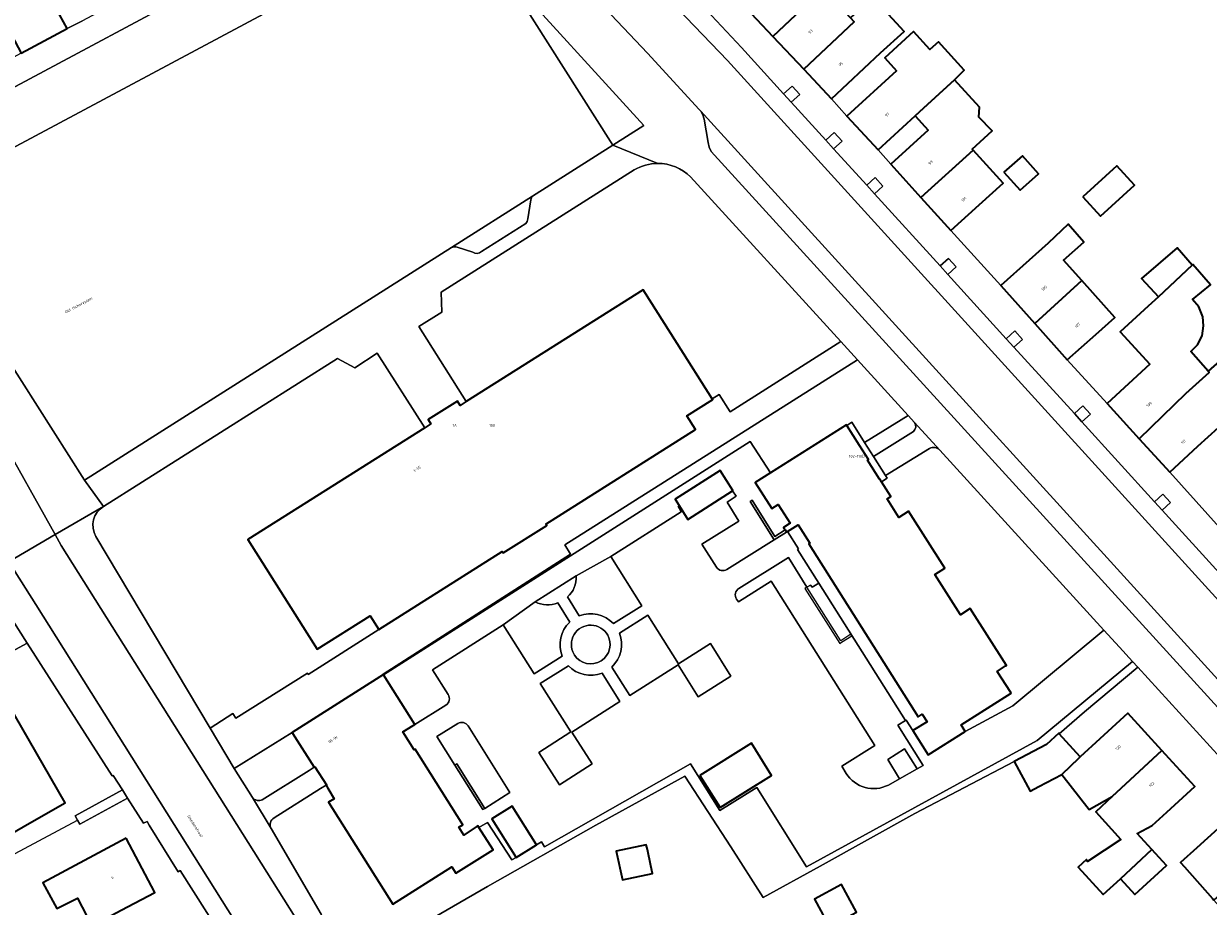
# Model space of a CAD drawing. Header units: metres. Extents: x 197700 to 204338, y 317132 to 325229.
# Tile 693 of 1056: x 202792 to 202947, y 319243 to 319359. Entities that reach past the tile are written whole.
import ezdxf
from ezdxf.enums import TextEntityAlignment as Align

# ---------------------------------------------------------------- set-up
doc = ezdxf.new("R2010")
doc.units = ezdxf.units.M
for name, color, linetype, lineweight in [('B-WE-GR-BEPLANTING_CULTUUR_BODEMBEDEKKER-GV', 90, 'Continuous', 18), ('B-WE-GR-BEPLANTING_CULTUUR_HEESTERS-GV', 90, 'Continuous', 18), ('B-WE-IE-TERREINAFSCHEIDING_KUNSTMATIG_HEKWERK-G', 20, 'IE-TERREINAFSCHEIDING-KUNSTMATIG', 18), ('B-WE-IE-TERREINAFSCHEIDING_KUNSTMATIG_MUUR-G', 90, 'IE-TERREINAFSCHEIDING-KUNSTMATIG-DICHT', 18), ('B-WE-IE-TERREINAFSCHEIDING_KUNSTMATIG_MUUR-GV', 90, 'Continuous', 18), ('B-WE-OG-BEBOUWING-GV', 7, 'Continuous', 35), ('B-WE-OG-BEBOUWING-T18', 10, 'Continuous', 18), ('B-WE-OG-TERREIN_ERF-GV', 7, 'Continuous', 18), ('B-WE-OG-TOPOGRAFIE-T18', 10, 'Continuous', 18), ('B-WE-VH-VERHARDING_ASFALT-GV', 252, 'Continuous', 18), ('B-WE-VH-VERHARDING_BETONSTRAATSTEEN-GV', 252, 'Continuous', 18), ('B-WE-VH-VERHARDING_OPEN-GV', 252, 'Continuous', 18), ('B-WE-VH-VERHARDING_TEGEL-GV', 252, 'Continuous', 18)]:
    doc.layers.add(name, color=color, linetype=linetype, lineweight=lineweight)
doc.styles.add('NLCS-ISO-M200-T18', font='NLCS-ISO.ttf', dxfattribs={"height": 0.36})
doc.linetypes.add('IE-TERREINAFSCHEIDING-KUNSTMATIG', pattern='A,4,[82,NLCS.SHX,S=0.75,R=90,X=0,Y=0],4,-2', length=10)
doc.linetypes.add('IE-TERREINAFSCHEIDING-KUNSTMATIG-DICHT', pattern='A,8,-1,[82,NLCS.SHX,S=0.75,R=90,X=0,Y=0],-1', length=10)

msp = doc.modelspace()

# ---------------------------------------------------------------- linework, layer by layer
at = {"layer": 'B-WE-GR-BEPLANTING_CULTUUR_BODEMBEDEKKER-GV'}
for points in [[(202891.867, 319349.813), (202892.872, 319348.707), (202893.987, 319349.712), (202892.982, 319350.826)], [(202897.4, 319343.726), (202898.403, 319342.624), (202899.53, 319343.6), (202898.505, 319344.736)], [(202903.772, 319336.718), (202904.89, 319337.725), (202903.885, 319338.839), (202902.763, 319337.828)], [(202912.366, 319327.265), (202913.375, 319326.155), (202914.469, 319327.141), (202913.464, 319328.255)], [(202921.025, 319317.741), (202922.034, 319316.631), (202923.156, 319317.642), (202922.151, 319318.756)], [(202929.952, 319307.922), (202930.94, 319306.836), (202932.065, 319307.85), (202931.06, 319308.964)], [(202940.431, 319296.396), (202941.44, 319295.286), (202942.547, 319296.283), (202941.542, 319297.397)]]:
    msp.add_lwpolyline(points, close=True, dxfattribs=at)
at = {"layer": 'B-WE-GR-BEPLANTING_CULTUUR_HEESTERS-GV'}
msp.add_lwpolyline([(202869.537, 319343.07), (202873.598, 319345.644), (202854.852, 319366.211)], close=True, dxfattribs=at)
at = {"layer": 'B-WE-IE-TERREINAFSCHEIDING_KUNSTMATIG_HEKWERK-G'}
msp.add_lwpolyline([(202890.146, 319300.164), (202887.526, 319304.264), (202839.504, 319273.726)], dxfattribs=at)
at = {"layer": 'B-WE-IE-TERREINAFSCHEIDING_KUNSTMATIG_MUUR-G'}
msp.add_lwpolyline([(202894.921, 319285.213), (202894.656, 319285.043), (202899.229, 319277.826), (202899.479, 319277.995), (202900.827, 319278.836), (202900.689, 319279.057), (202899.379, 319278.167)], close=True, dxfattribs=at)
for points in [[(202938.24, 319274.725), (202931.278, 319268.862), (202927.977, 319266.005)], [(202896.674, 319248.649), (202909.083, 319255.583), (202922.084, 319262.392)], [(202768.445, 319238.13), (202799.431, 319254.691)]]:
    msp.add_lwpolyline(points, dxfattribs=at)
at = {"layer": 'B-WE-IE-TERREINAFSCHEIDING_KUNSTMATIG_MUUR-GV'}
for points in [[(202890.649, 319291.401), (202892.259, 319292.407), (202892.073, 319292.693), (202890.739, 319291.841), (202887.746, 319296.598), (202887.486, 319296.426)], [(202852.75, 319256.214), (202849.087, 319262.065), (202848.82, 319261.893), (202852.494, 319256.076)]]:
    msp.add_lwpolyline(points, close=True, dxfattribs=at)
at = {"layer": 'B-WE-OG-BEBOUWING-GV'}
for points in [[(202892.567, 319367.748), (202886.211, 319361.873), (202890.475, 319357.334), (202897.252, 319363.713), (202901.221, 319367.254), (202901.089, 319367.397), (202901.836, 319368.086), (202899.326, 319370.808), (202899.234, 319370.908), (202897.74, 319372.528), (202892.912, 319368.066)], [(202787.704, 319363.765), (202787.522, 319363.668), (202792.08, 319355.128), (202798.071, 319358.342), (202795.707, 319362.748), (202793.143, 319367.858), (202792.138, 319367.354), (202790.228, 319366.231), (202790.617, 319365.349)], [(202900.659, 319359.74), (202898.86, 319361.691), (202902.908, 319365.425), (202901.221, 319367.254), (202897.252, 319363.713), (202890.475, 319357.334), (202894.522, 319353.026), (202901.131, 319359.238)], [(202894.522, 319353.026), (202898.163, 319349.151), (202904.562, 319355.162), (202907.654, 319357.985), (202905.126, 319360.725), (202907.325, 319362.753), (202905.9, 319364.298), (202904.5, 319363.007), (202904.363, 319363.156), (202900.659, 319359.74), (202901.131, 319359.238)], [(202909.111, 319346.909), (202910.184, 319347.913), (202912.251, 319349.815), (202914.248, 319351.658), (202915.533, 319352.915), (202912.167, 319356.618), (202911.038, 319355.592), (202908.886, 319357.96), (202905.12, 319354.536), (202906.648, 319352.824), (202900.174, 319346.893), (202904.244, 319342.45)], [(202905.901, 319340.616), (202909.858, 319336.244), (202916.716, 319342.429), (202916.582, 319342.577), (202919.197, 319344.954), (202917.422, 319346.769), (202917.532, 319348.046), (202914.248, 319351.658), (202912.251, 319349.815), (202910.184, 319347.913), (202909.111, 319346.909), (202910.794, 319345.045)], [(202917.484, 319335.27), (202920.633, 319338.12), (202916.716, 319342.429), (202909.858, 319336.244), (202913.777, 319331.915)], [(202920.733, 319339.526), (202922.837, 319337.17), (202925.24, 319339.316), (202923.136, 319341.672)], [(202931.044, 319336.336), (202933.367, 319333.777), (202937.825, 319337.823), (202935.502, 319340.382)], [(202930.915, 319325.349), (202928.526, 319328.013), (202931.184, 319330.396), (202929.134, 319332.755), (202926.524, 319330.247), (202924.051, 319328.038), (202920.322, 319324.707), (202924.766, 319319.734)], [(202945.353, 319327.379), (202943.394, 319329.647), (202938.726, 319325.614), (202940.958, 319323.242)], [(202940.958, 319323.242), (202939.62, 319322.015), (202935.94, 319318.643), (202939.838, 319314.389), (202934.221, 319309.241), (202938.444, 319304.633), (202944.552, 319310.569), (202947.588, 319313.329), (202947.466, 319313.467), (202945.176, 319316.056), (202946.068, 319316.953), (202946.674, 319318.104), (202946.846, 319319.42), (202946.763, 319320.594), (202946.245, 319321.909), (202945.4, 319322.877), (202947.75, 319324.787), (202945.443, 319327.457), (202945.353, 319327.379)], [(202930.915, 319325.349), (202924.766, 319319.734), (202929.022, 319314.97), (202932.75, 319318.301), (202935.239, 319320.525)], [(202844.914, 319306.082), (202821.747, 319291.441), (202830.832, 319277.072), (202837.765, 319281.451), (202838.886, 319279.676), (202855.034, 319289.876), (202855.157, 319289.682), (202860.864, 319293.286), (202860.757, 319293.455), (202880.359, 319305.837), (202879.221, 319307.638), (202882.603, 319309.774), (202882.532, 319309.886), (202877.952, 319317.098), (202873.49, 319324.125), (202850.337, 319309.498), (202849.53, 319308.988), (202849.173, 319309.555), (202845.341, 319307.144), (202845.698, 319306.577)], [(202948.827, 319306.115), (202951.454, 319303.133), (202951.712, 319303.364), (202953.723, 319301.182), (202957.64, 319305.01), (202955.613, 319307.077), (202954.873, 319306.396), (202950.334, 319311.531), (202951.658, 319312.702), (202950.641, 319313.74), (202952.755, 319315.609), (202951.498, 319317.032), (202947.466, 319313.467), (202947.588, 319313.329), (202944.552, 319310.569), (202938.444, 319304.633), (202942.444, 319300.267), (202946.131, 319303.645)], [(202904.481, 319299.387), (202904.417, 319299.355), (202902.864, 319301.833), (202902.98, 319301.899), (202901.822, 319303.735), (202900.146, 319306.391), (202900.101, 319306.462), (202890.146, 319300.164), (202888.141, 319298.895), (202890.33, 319295.52), (202891.174, 319296.041), (202892.734, 319293.587), (202891.856, 319293.03), (202891.854, 319293.029), (202892.073, 319292.693), (202892.259, 319292.407), (202892.412, 319292.502), (202893.787, 319293.36), (202895.334, 319290.963), (202895.197, 319290.877), (202909.519, 319268.234), (202910.036, 319268.568), (202910.683, 319267.547), (202908.799, 319266.422), (202910.793, 319263.234), (202915.671, 319266.316), (202915.142, 319267.192), (202921.671, 319271.322), (202921.62, 319271.401), (202919.84, 319274.179), (202920.952, 319274.895), (202921.044, 319274.955), (202916.317, 319282.417), (202915.026, 319281.596), (202911.673, 319286.869), (202912.972, 319287.695), (202908.252, 319295.167), (202908.171, 319295.116), (202906.95, 319294.345), (202905.423, 319296.763), (202905.921, 319297.074), (202905.617, 319297.562), (202904.715, 319299.011)], [(202885.202, 319297.82), (202885.246, 319297.848), (202883.575, 319300.471), (202877.693, 319296.71), (202878.214, 319295.885), (202879.358, 319294.074)], [(202781.046, 319277.062), (202780.613, 319276.813), (202767.096, 319269.041), (202769.092, 319265.456), (202751.392, 319255.275), (202751.992, 319254.244), (202754.741, 319249.522), (202756.814, 319245.961), (202779.077, 319258.768), (202781.023, 319255.293), (202765.809, 319246.448), (202769.174, 319240.478), (202793.474, 319254.45), (202797.808, 319256.942), (202787.455, 319274.944), (202787.44, 319274.971), (202783.539, 319272.727)], [(202830.437, 319261.628), (202830.534, 319261.69), (202832.047, 319259.3), (202832.054, 319259.289), (202831.987, 319259.262), (202832.209, 319258.889), (202833.034, 319257.503), (202832.305, 319257.054), (202840.725, 319243.688), (202848.456, 319248.572), (202848.98, 319247.739), (202853.858, 319250.787), (202852.003, 319253.726), (202851.856, 319253.959), (202851.767, 319253.9), (202850.013, 319252.736), (202849.373, 319253.751), (202849.908, 319254.089), (202843.648, 319263.987), (202843.509, 319263.902), (202842.031, 319266.241), (202843.4, 319267.102), (202843.594, 319267.224), (202839.504, 319273.726), (202839.49, 319273.749), (202827.54, 319266.185), (202827.592, 319266.103)], [(202941.42, 319263.815), (202936.968, 319268.697), (202933.274, 319265.328), (202930.719, 319262.998), (202930.531, 319262.827), (202928.294, 319260.652), (202931.899, 319256.083), (202934.906, 319257.782)], [(202925.315, 319259.08), (202928.294, 319260.652), (202930.531, 319262.827), (202930.719, 319262.998), (202927.977, 319266.005), (202927.905, 319266.084), (202926.292, 319264.613), (202922.084, 319262.392), (202924.156, 319258.468)], [(202880.921, 319260.541), (202883.58, 319256.336), (202890.311, 319260.53), (202887.661, 319264.754)], [(202942.036, 319255.72), (202945.73, 319259.089), (202941.42, 319263.815), (202934.906, 319257.782), (202932.736, 319255.772), (202936.049, 319252.138), (202931.668, 319249.279), (202931.542, 319249.528), (202930.456, 319248.537), (202933.735, 319244.941), (202936.007, 319247.012), (202940.09, 319250.846), (202938.175, 319252.946), (202940.121, 319253.973)], [(202859.515, 319251.48), (202856.33, 319256.526), (202853.692, 319254.853), (202856.881, 319249.815)], [(202948.214, 319244.208), (202954.079, 319249.554), (202949.682, 319254.415), (202945.966, 319251.053), (202943.856, 319249.145), (202944.378, 319248.568), (202948.015, 319244.432)], [(202805.829, 319252.311), (202794.915, 319246.498), (202796.715, 319243.119), (202799.443, 319244.463), (202801.319, 319240.849), (202805.162, 319242.884), (202809.581, 319245.224)], [(202874.047, 319250.841), (202873.911, 319251.471), (202869.974, 319250.623), (202870.786, 319246.854), (202874.723, 319247.702), (202874.509, 319248.694)], [(202940.09, 319250.846), (202936.007, 319247.012), (202937.866, 319244.973), (202942.005, 319248.746)], [(202897.901, 319240.7), (202901.445, 319242.622), (202899.46, 319246.283), (202895.916, 319244.362)]]:
    msp.add_lwpolyline(points, close=True, dxfattribs=at)
at = {"layer": 'B-WE-OG-TERREIN_ERF-GV'}
for points in [[(202795.707, 319362.748), (202798.071, 319358.342), (202800.08, 319359.351)], [(202905.126, 319360.725), (202907.654, 319357.985), (202904.562, 319355.162), (202898.163, 319349.151), (202900.174, 319346.893), (202906.648, 319352.824), (202905.12, 319354.536), (202908.886, 319357.96), (202911.038, 319355.592), (202912.167, 319356.618), (202915.533, 319352.915), (202914.248, 319351.658), (202917.532, 319348.046), (202917.422, 319346.769), (202919.197, 319344.954), (202916.582, 319342.577), (202916.716, 319342.429), (202920.633, 319338.12), (202917.484, 319335.27), (202913.777, 319331.915), (202920.322, 319324.707), (202924.051, 319328.038), (202926.524, 319330.247), (202929.134, 319332.755), (202931.184, 319330.396), (202928.526, 319328.013), (202930.915, 319325.349), (202935.239, 319320.525), (202932.75, 319318.301), (202929.022, 319314.97), (202934.221, 319309.241), (202939.838, 319314.389), (202935.94, 319318.643), (202939.62, 319322.015), (202940.958, 319323.242), (202938.726, 319325.614), (202943.394, 319329.647), (202945.353, 319327.379), (202945.443, 319327.457), (202947.75, 319324.787), (202945.4, 319322.877), (202946.245, 319321.909), (202946.763, 319320.594), (202946.846, 319319.42), (202946.674, 319318.104), (202946.068, 319316.953), (202945.176, 319316.056), (202947.466, 319313.467), (202951.498, 319317.032)], [(202872.334, 319339.845), (202847.049, 319323.817), (202847.16, 319321.234), (202844.13, 319319.345), (202850.337, 319309.498), (202873.49, 319324.125), (202877.952, 319317.098), (202882.532, 319309.886), (202883.446, 319310.438), (202884.885, 319308.169), (202899.357, 319317.384)], [(202899.357, 319317.384), (202879.702, 319338.948)], [(202830.832, 319277.072), (202821.747, 319291.441), (202844.914, 319306.082), (202838.67, 319315.864), (202835.728, 319313.94), (202833.5, 319315.141), (202802.851, 319295.782)], [(202948.827, 319306.115), (202946.131, 319303.645), (202942.444, 319300.267)], [(202884.464, 319287.523), (202890.649, 319291.401), (202887.486, 319296.426), (202887.746, 319296.598), (202890.739, 319291.841), (202892.073, 319292.693), (202891.854, 319293.029), (202891.856, 319293.03), (202892.734, 319293.587), (202891.174, 319296.041), (202890.33, 319295.52), (202888.141, 319298.895), (202890.146, 319300.164), (202887.526, 319304.264), (202839.504, 319273.726), (202843.594, 319267.224)], [(202910.994, 319303.36), (202905.203, 319299.827), (202905.435, 319299.46), (202904.715, 319299.011), (202905.617, 319297.562), (202905.921, 319297.074), (202905.423, 319296.763), (202906.95, 319294.345), (202908.171, 319295.116), (202908.252, 319295.167), (202912.972, 319287.695), (202911.673, 319286.869), (202915.026, 319281.596), (202916.317, 319282.417), (202921.044, 319274.955), (202920.952, 319274.895), (202919.84, 319274.179), (202921.62, 319271.401), (202921.671, 319271.322), (202915.142, 319267.192), (202915.671, 319266.316), (202921.904, 319269.683), (202933.819, 319279.576), (202912.324, 319303.158)], [(202847.983, 319271.145), (202845.923, 319274.393), (202855.168, 319280.262), (202859.343, 319283.262), (202864.704, 319286.673), (202869.242, 319289.235), (202878.489, 319295.086), (202878.068, 319295.778), (202878.214, 319295.885), (202877.693, 319296.71), (202883.575, 319300.471), (202885.246, 319297.848), (202885.202, 319297.82), (202885.652, 319297.129), (202884.478, 319296.338), (202886.036, 319293.853), (202881.192, 319290.815), (202883.08, 319287.813)], [(202942.444, 319300.267), (202973.81, 319265.318)], [(202801.863, 319291.846), (202816.808, 319266.758), (202819.771, 319268.672), (202820.181, 319268.053), (202829.544, 319273.943), (202829.645, 319273.754), (202838.886, 319279.676), (202837.765, 319281.451), (202830.832, 319277.072)], [(202869.596, 319280.423), (202873.302, 319282.778), (202869.242, 319289.235), (202864.704, 319286.673)], [(202896.483, 319285.71), (202895.638, 319285.199), (202895.409, 319285.48), (202894.922, 319285.213), (202892.519, 319289.083), (202886.039, 319285.042)], [(202885.721, 319283.63), (202885.965, 319283.291), (202890.257, 319285.991), (202903.83, 319264.479), (202899.504, 319261.743), (202900.066, 319260.816)], [(202905.612, 319259.294), (202907.059, 319260.111), (202905.535, 319262.649), (202907.708, 319264.016), (202909.371, 319261.393), (202910.148, 319261.839), (202906.825, 319267.14), (202907.848, 319267.75), (202896.483, 319285.71)], [(202859.343, 319283.262), (202855.168, 319280.262), (202859.214, 319273.835), (202862.9, 319276.169)], [(202863.891, 319280.637), (202862.325, 319283.138)], [(202863.573, 319283.949), (202865.127, 319281.447)], [(202869.381, 319274.74), (202871.738, 319271.028), (202878.067, 319275.047), (202880.703, 319270.859), (202884.995, 319273.551), (202882.303, 319277.842), (202878.105, 319275.175), (202874.098, 319281.518), (202870.394, 319279.172)], [(202819.861, 319237.08), (202812.872, 319248.11), (202812.633, 319247.932), (202808.806, 319254.053), (202808.555, 319254.507), (202808.078, 319254.281), (202806.001, 319257.58), (202799.726, 319254.156), (202799.431, 319254.691), (202799.122, 319255.253), (202805.318, 319258.666), (202804.125, 319260.56), (202803.986, 319260.481), (202792.874, 319277.85), (202787.455, 319274.944), (202797.808, 319256.942), (202793.474, 319254.45), (202769.174, 319240.478)], [(202835.322, 319235.68), (202853.126, 319246.005), (202867.302, 319254.035), (202878.957, 319260.441), (202884.98, 319251.214), (202889.214, 319244.567), (202896.674, 319248.649), (202909.083, 319255.583), (202922.084, 319262.392), (202926.292, 319264.613), (202927.905, 319266.084), (202927.977, 319266.005), (202931.278, 319268.862), (202938.24, 319274.725), (202937.572, 319275.457), (202925.076, 319265.128), (202894.898, 319248.586), (202888.377, 319258.96), (202883.546, 319255.973), (202879.679, 319262.071), (202860.6, 319251.215), (202860.178, 319251.871), (202859.515, 319251.48), (202856.881, 319249.815), (202856.319, 319249.483)], [(202951.775, 319259.875), (202938.24, 319274.725), (202931.278, 319268.862), (202927.977, 319266.005), (202930.719, 319262.998), (202933.274, 319265.328), (202936.968, 319268.697), (202941.42, 319263.815), (202945.73, 319259.089), (202942.036, 319255.72), (202940.121, 319253.973), (202938.175, 319252.946), (202940.09, 319250.846), (202942.005, 319248.746), (202937.866, 319244.973), (202936.007, 319247.012), (202933.735, 319244.941), (202930.456, 319248.537), (202931.542, 319249.528), (202931.668, 319249.279), (202936.049, 319252.138), (202932.736, 319255.772), (202934.906, 319257.782), (202931.899, 319256.083), (202928.294, 319260.652), (202925.315, 319259.08), (202924.156, 319258.468), (202922.084, 319262.392), (202909.083, 319255.583), (202896.674, 319248.649), (202889.214, 319244.567), (202884.98, 319251.214), (202878.957, 319260.441), (202867.302, 319254.035), (202853.126, 319246.005), (202835.322, 319235.68)], [(202863.703, 319274.921), (202860.012, 319272.592), (202864.02, 319266.253), (202859.832, 319263.571), (202862.562, 319259.321), (202866.806, 319262.063), (202864.147, 319266.222), (202870.457, 319270.226), (202868.121, 319273.931)], [(202843.594, 319267.224), (202847.671, 319269.754)], [(202849.223, 319267.354), (202846.49, 319265.625), (202848.82, 319261.893)], [(202827.592, 319266.103), (202827.54, 319266.185), (202819.973, 319261.446), (202822.338, 319257.642)], [(202823.639, 319257.368), (202829.768, 319261.209), (202830.437, 319261.628), (202827.592, 319266.103)], [(202848.82, 319261.893), (202849.087, 319262.065), (202852.75, 319256.214), (202856.055, 319258.327), (202850.566, 319267.031)], [(202856.319, 319249.483), (202853.133, 319254.389), (202852.003, 319253.726), (202853.858, 319250.787), (202848.98, 319247.739), (202848.456, 319248.572), (202840.725, 319243.688), (202832.305, 319257.054), (202833.034, 319257.503), (202832.209, 319258.889), (202831.987, 319259.262), (202831.276, 319258.816), (202825.177, 319254.989)], [(202824.787, 319253.585), (202831.341, 319242.363)]]:
    msp.add_lwpolyline(points, dxfattribs=at)
for points in [[(202875.406, 319340.691, 0.1327826), (202872.334, 319339.845)], [(202879.702, 319338.948, 0.1971885), (202875.406, 319340.691)], [(202912.324, 319303.158, 0.3236099), (202910.994, 319303.36)], [(202802.851, 319295.782, 0.4107107), (202801.863, 319291.846)], [(202883.08, 319287.813, 0.3980921), (202884.464, 319287.523)], [(202864.704, 319286.673, -0.2537084), (202863.573, 319283.949)], [(202886.039, 319285.042, 0.4214576), (202885.721, 319283.63)], [(202862.325, 319283.138, -0.2046257), (202859.343, 319283.262)], [(202865.127, 319281.447, -0.3111895), (202869.596, 319280.423)], [(202862.9, 319276.169, -0.3113949), (202863.891, 319280.637)], [(202868.995, 319278.587, 1.012689), (202864.279, 319276.753)], [(202864.279, 319276.753, 0.9949456), (202868.995, 319278.587)], [(202870.394, 319279.172, -0.3133302), (202869.381, 319274.74)], [(202868.121, 319273.931, -0.3062645), (202863.703, 319274.921)], [(202847.671, 319269.754, 0.4008196), (202847.983, 319271.145)], [(202850.566, 319267.031, 0.4194812), (202849.223, 319267.354)], [(202900.066, 319260.816, 0.3895264), (202905.612, 319259.294)], [(202822.338, 319257.642, 0.3391077), (202823.639, 319257.368)], [(202825.177, 319254.989, 0.4142242), (202824.787, 319253.585)]]:
    msp.add_lwpolyline(points, format="xyb", dxfattribs=at)
for points in [[(202920.733, 319339.526), (202923.136, 319341.672), (202925.24, 319339.316), (202922.837, 319337.17)], [(202931.044, 319336.336), (202935.502, 319340.382), (202937.825, 319337.823), (202933.367, 319333.777)], [(202839.504, 319273.726), (202887.526, 319304.264), (202890.146, 319300.164), (202900.101, 319306.462), (202900.146, 319306.391), (202900.797, 319306.794), (202902.476, 319304.139), (202908.207, 319307.675), (202901.539, 319314.991), (202863.241, 319290.765), (202863.982, 319289.516), (202839.441, 319273.811), (202839.49, 319273.749)], [(202784.947, 319279.305), (202787.44, 319274.971), (202787.455, 319274.944), (202792.874, 319277.85), (202790.039, 319282.281), (202788.03, 319285.726), (202783.213, 319282.929)], [(202907.059, 319260.111), (202909.371, 319261.393), (202907.708, 319264.016), (202905.535, 319262.649)], [(202805.318, 319258.666), (202799.122, 319255.253), (202799.431, 319254.691), (202799.726, 319254.156), (202806.001, 319257.58)], [(202957.65, 319233.608), (202956.976, 319234.365), (202954.711, 319232.349), (202950.769, 319236.776), (202953.034, 319238.793), (202952.672, 319239.2), (202948.214, 319244.208), (202948.015, 319244.432), (202944.378, 319248.568), (202943.856, 319249.145), (202945.966, 319251.053), (202949.682, 319254.415), (202954.079, 319249.554), (202958.664, 319244.485), (202963.666, 319238.956)], [(202796.715, 319243.119), (202794.915, 319246.498), (202805.829, 319252.311), (202809.581, 319245.224), (202805.162, 319242.884), (202801.319, 319240.849), (202799.443, 319244.463)], [(202874.509, 319248.694), (202874.723, 319247.702), (202870.786, 319246.854), (202869.974, 319250.623), (202873.911, 319251.471), (202874.047, 319250.841)], [(202897.901, 319240.7), (202895.916, 319244.362), (202899.46, 319246.283), (202901.445, 319242.622)]]:
    msp.add_lwpolyline(points, close=True, dxfattribs=at)
at = {"layer": 'B-WE-VH-VERHARDING_ASFALT-GV'}
for points in [[(202867.741, 319361.817), (202874.059, 319355.122), (202880.846, 319347.749), (202881.027, 319347.55), (202960.592, 319260.068), (202962.683, 319257.903), (202965.096, 319255.759), (202974.546, 319247.833), (202975.396, 319247.371), (202977.703, 319245.404), (202982.102, 319250.817), (202968.582, 319262.071), (202967.832, 319262.78), (202960.467, 319270.729), (202957.152, 319274.292), (202884.519, 319354.18), (202870.434, 319368.875), (202870.432, 319368.877), (202864.913, 319373.933)], [(202820.806, 319366.502), (202819.126, 319365.655), (202818.341, 319365.26), (202759.207, 319333.597), (202762.513, 319327.424)], [(202762.962, 319327.637), (202778.128, 319335.91), (202784.89, 319339.483), (202784.978, 319339.53), (202827.042, 319361.972)], [(202768.692, 319326.014), (202788.698, 319291.543), (202790.485, 319288.57), (202796.509, 319292.084), (202789.078, 319305.288), (202775.571, 319328.577)], [(202796.509, 319292.084), (202790.485, 319288.57), (202791.303, 319287.208), (202793.972, 319282.911), (202843.512, 319204.141), (202845.323, 319201.216), (202846.987, 319198.204), (202857.031, 319179.014), (202857.115, 319178.854)], [(202863.536, 319181.781), (202863.338, 319182.157), (202853.549, 319200.805), (202851.19, 319204.916), (202848.726, 319208.966), (202797.306, 319290.668), (202796.509, 319292.084)]]:
    msp.add_lwpolyline(points, dxfattribs=at)
at = {"layer": 'B-WE-VH-VERHARDING_BETONSTRAATSTEEN-GV'}
for points in [[(202779.801, 319331.527), (202800.364, 319299.225), (202848.394, 319329.669), (202859.026, 319336.407), (202869.537, 319343.07), (202854.852, 319366.211), (202849.931, 319373.966), (202849.614, 319374.171), (202849.244, 319374.103), (202837.831, 319367.892)], [(202870.434, 319368.875), (202884.519, 319354.18), (202957.152, 319274.292)], [(202949.344, 319286.592), (202941.44, 319295.286), (202940.431, 319296.396), (202930.94, 319306.836), (202929.952, 319307.922), (202922.034, 319316.631), (202921.025, 319317.741), (202913.375, 319326.155), (202912.366, 319327.265), (202903.772, 319336.718), (202902.763, 319337.828), (202898.403, 319342.624), (202897.4, 319343.726), (202892.872, 319348.707), (202891.867, 319349.813), (202886.368, 319355.861), (202875.254, 319367.78)], [(202827.042, 319361.972), (202784.978, 319339.53), (202785.311, 319339.534), (202785.561, 319339.313), (202786.744, 319337.209), (202786.808, 319336.833), (202786.601, 319336.514), (202779.937, 319332.23)], [(202970.955, 319248.234), (202973.946, 319247.936), (202974.546, 319247.833), (202965.096, 319255.759), (202962.683, 319257.903), (202960.592, 319260.068), (202881.027, 319347.55), (202881.327, 319347.048), (202881.483, 319346.484), (202881.988, 319343.445), (202882.116, 319342.818), (202882.403, 319342.246), (202959.044, 319258.144)], [(202859.026, 319336.407), (202848.394, 319329.669)], [(202858.386, 319333.425), (202858.79, 319335.943)], [(202852.339, 319329.158), (202858.115, 319332.803)], [(202849.157, 319329.715), (202851.188, 319329.058)]]:
    msp.add_lwpolyline(points, dxfattribs=at)
for points in [[(202858.79, 319335.943, -0.1803617), (202859.026, 319336.407)], [(202858.115, 319332.803, 0.1348722), (202858.386, 319333.425)], [(202848.394, 319329.669, -0.2174833), (202849.157, 319329.715)], [(202851.188, 319329.058, 0.3317224), (202852.339, 319329.158)]]:
    msp.add_lwpolyline(points, format="xyb", dxfattribs=at)
at = {"layer": 'B-WE-VH-VERHARDING_OPEN-GV'}
for points in [[(202909.111, 319346.909), (202904.244, 319342.45), (202905.901, 319340.616), (202910.794, 319345.045)], [(202838.886, 319279.676), (202829.645, 319273.754), (202829.544, 319273.943), (202820.181, 319268.053), (202819.771, 319268.672), (202816.808, 319266.758), (202819.973, 319261.446), (202827.54, 319266.185), (202839.49, 319273.749), (202839.441, 319273.811), (202863.982, 319289.516), (202863.241, 319290.765), (202901.539, 319314.991), (202899.357, 319317.384), (202884.885, 319308.169), (202883.446, 319310.438), (202882.532, 319309.886), (202882.603, 319309.774), (202879.221, 319307.638), (202880.359, 319305.837), (202860.757, 319293.455), (202860.864, 319293.286), (202855.157, 319289.682), (202855.034, 319289.876)], [(202902.98, 319301.899), (202902.864, 319301.833), (202904.417, 319299.355), (202904.481, 319299.387), (202904.715, 319299.011), (202905.435, 319299.46), (202905.203, 319299.827), (202903.635, 319302.306), (202902.476, 319304.139), (202900.797, 319306.794), (202900.146, 319306.391), (202901.822, 319303.735)], [(202908.799, 319266.422), (202910.683, 319267.547), (202910.036, 319268.568), (202909.519, 319268.234), (202895.197, 319290.877), (202895.334, 319290.963), (202893.787, 319293.36), (202892.412, 319292.502), (202893.846, 319290.231), (202893.685, 319290.132), (202896.483, 319285.71), (202907.848, 319267.75), (202907.857, 319267.736), (202907.938, 319267.787)], [(202880.921, 319260.541), (202887.661, 319264.754), (202890.311, 319260.53), (202883.58, 319256.336)]]:
    msp.add_lwpolyline(points, close=True, dxfattribs=at)
for points in [[(202909.035, 319306.767), (202908.207, 319307.675), (202902.476, 319304.139), (202903.635, 319302.306)], [(202912.324, 319303.158), (202909.035, 319306.767)], [(202908.882, 319305.567), (202903.635, 319302.306), (202905.203, 319299.827)], [(202903.635, 319302.306), (202908.882, 319305.567)], [(202905.203, 319299.827), (202910.994, 319303.36)], [(202883.08, 319287.813), (202881.192, 319290.815), (202886.036, 319293.853), (202884.478, 319296.338), (202885.652, 319297.129), (202885.202, 319297.82), (202879.358, 319294.074), (202878.214, 319295.885), (202878.068, 319295.778), (202878.489, 319295.086), (202869.242, 319289.235), (202873.302, 319282.778), (202869.596, 319280.423)], [(202886.039, 319285.042), (202892.519, 319289.083), (202894.922, 319285.213), (202895.409, 319285.48), (202895.638, 319285.199), (202896.483, 319285.71), (202893.685, 319290.132), (202893.846, 319290.231), (202892.412, 319292.502), (202892.259, 319292.407), (202890.649, 319291.401), (202884.464, 319287.523)], [(202864.704, 319286.673), (202859.343, 319283.262)], [(202900.066, 319260.816), (202899.504, 319261.743), (202903.83, 319264.479), (202890.257, 319285.991), (202885.965, 319283.291), (202885.721, 319283.63)], [(202862.325, 319283.138), (202863.891, 319280.637)], [(202865.127, 319281.447), (202863.573, 319283.949)], [(202870.394, 319279.172), (202874.098, 319281.518), (202878.105, 319275.175), (202882.303, 319277.842), (202884.995, 319273.551), (202880.703, 319270.859), (202878.067, 319275.047), (202871.738, 319271.028), (202869.381, 319274.74)], [(202862.9, 319276.169), (202859.214, 319273.835), (202855.168, 319280.262), (202845.923, 319274.393), (202847.983, 319271.145)], [(202847.671, 319269.754), (202843.594, 319267.224), (202843.4, 319267.102), (202842.031, 319266.241), (202843.509, 319263.902), (202843.648, 319263.987), (202849.908, 319254.089), (202849.373, 319253.751), (202850.013, 319252.736), (202851.767, 319253.9), (202851.856, 319253.959), (202852.003, 319253.726), (202853.133, 319254.389), (202856.319, 319249.483), (202856.881, 319249.815), (202853.692, 319254.853), (202856.33, 319256.526), (202859.515, 319251.48), (202860.178, 319251.871), (202860.6, 319251.215), (202879.679, 319262.071), (202883.546, 319255.973), (202888.377, 319258.96), (202894.898, 319248.586), (202925.076, 319265.128), (202937.572, 319275.457), (202935.841, 319277.356), (202933.819, 319279.576), (202921.904, 319269.683), (202915.671, 319266.316), (202910.793, 319263.234), (202908.799, 319266.422), (202907.938, 319267.787), (202907.857, 319267.736), (202907.848, 319267.75), (202906.825, 319267.14), (202910.148, 319261.839), (202909.371, 319261.393), (202907.059, 319260.111), (202905.612, 319259.294)], [(202868.121, 319273.931), (202870.457, 319270.226), (202864.147, 319266.222), (202866.806, 319262.063), (202862.562, 319259.321), (202859.832, 319263.571), (202864.02, 319266.253), (202860.012, 319272.592), (202863.703, 319274.921)], [(202850.566, 319267.031), (202856.055, 319258.327), (202852.75, 319256.214), (202852.494, 319256.076), (202848.82, 319261.893), (202846.49, 319265.625), (202849.223, 319267.354)], [(202832.047, 319259.3), (202830.534, 319261.69), (202830.437, 319261.628), (202829.768, 319261.209), (202823.639, 319257.368)], [(202825.177, 319254.989), (202831.276, 319258.816), (202831.987, 319259.262), (202832.054, 319259.289), (202832.047, 319259.3)], [(202822.338, 319257.642), (202824.787, 319253.585)]]:
    msp.add_lwpolyline(points, dxfattribs=at)
for points in [[(202909.035, 319306.767, -0.3545683), (202908.882, 319305.567)], [(202908.882, 319305.567, 0.3545683), (202909.035, 319306.767)], [(202910.994, 319303.36, -0.3236099), (202912.324, 319303.158)], [(202884.464, 319287.523, -0.3980921), (202883.08, 319287.813)], [(202863.573, 319283.949, 0.2537084), (202864.704, 319286.673)], [(202885.721, 319283.63, -0.4214576), (202886.039, 319285.042)], [(202859.343, 319283.262, 0.2046257), (202862.325, 319283.138)], [(202869.596, 319280.423, 0.3111895), (202865.127, 319281.447)], [(202863.891, 319280.637, 0.3113949), (202862.9, 319276.169)], [(202864.279, 319276.753, -1.012689), (202868.995, 319278.587)], [(202868.995, 319278.587, -0.9949456), (202864.279, 319276.753)], [(202869.381, 319274.74, 0.3133302), (202870.394, 319279.172)], [(202863.703, 319274.921, 0.3062645), (202868.121, 319273.931)], [(202847.983, 319271.145, -0.4008196), (202847.671, 319269.754)], [(202849.223, 319267.354, -0.4194812), (202850.566, 319267.031)], [(202905.612, 319259.294, -0.3895264), (202900.066, 319260.816)], [(202823.639, 319257.368, -0.3391077), (202822.338, 319257.642)], [(202824.787, 319253.585, -0.4142242), (202825.177, 319254.989)]]:
    msp.add_lwpolyline(points, format="xyb", dxfattribs=at)
at = {"layer": 'B-WE-VH-VERHARDING_TEGEL-GV'}
for points in [[(202852.113, 319375.732), (202849.244, 319374.103), (202849.614, 319374.171), (202849.931, 319373.966), (202854.852, 319366.211), (202873.598, 319345.644), (202869.537, 319343.07), (202875.406, 319340.691)], [(202973.81, 319265.318), (202942.444, 319300.267), (202938.444, 319304.633), (202934.221, 319309.241), (202929.022, 319314.97), (202924.766, 319319.734), (202920.322, 319324.707), (202913.777, 319331.915), (202909.858, 319336.244), (202905.901, 319340.616), (202904.244, 319342.45), (202900.174, 319346.893), (202898.163, 319349.151), (202894.522, 319353.026), (202890.475, 319357.334), (202886.211, 319361.873), (202875.898, 319373.368), (202874.734, 319374.547), (202870.393, 319369.775)], [(202870.432, 319368.877), (202870.434, 319368.875), (202870.561, 319368.784), (202870.708, 319368.727), (202871.523, 319368.537), (202874.186, 319368.299), (202874.767, 319368.136), (202875.254, 319367.78), (202886.368, 319355.861), (202891.867, 319349.813), (202892.982, 319350.826), (202893.987, 319349.712), (202892.872, 319348.707), (202897.4, 319343.726), (202898.505, 319344.736), (202899.53, 319343.6), (202898.403, 319342.624), (202902.763, 319337.828), (202903.885, 319338.839), (202904.89, 319337.725), (202903.772, 319336.718)], [(202805.571, 319362.326), (202800.08, 319359.351), (202798.071, 319358.342), (202792.08, 319355.128), (202786.285, 319352.02), (202782.425, 319349.936), (202776.221, 319346.613), (202769.764, 319343.155), (202764.061, 319340.101), (202758.705, 319337.232), (202757.582, 319336.631), (202759.207, 319333.597), (202818.341, 319365.26), (202819.126, 319365.655), (202820.806, 319366.502)], [(202959.044, 319258.144), (202882.403, 319342.246), (202882.116, 319342.818), (202881.988, 319343.445), (202881.483, 319346.484), (202881.327, 319347.048), (202881.027, 319347.55), (202880.846, 319347.749), (202874.059, 319355.122), (202867.741, 319361.817)], [(202875.406, 319340.691), (202869.537, 319343.07), (202859.026, 319336.407)], [(202848.394, 319329.669), (202800.364, 319299.225), (202802.851, 319295.782), (202833.5, 319315.141), (202835.728, 319313.94), (202838.67, 319315.864), (202844.914, 319306.082), (202845.698, 319306.577), (202845.341, 319307.144), (202849.173, 319309.555), (202849.53, 319308.988), (202850.337, 319309.498), (202844.13, 319319.345), (202847.16, 319321.234), (202847.049, 319323.817), (202872.334, 319339.845)], [(202879.702, 319338.948), (202899.357, 319317.384), (202901.539, 319314.991), (202908.207, 319307.675), (202909.035, 319306.767), (202912.324, 319303.158), (202933.819, 319279.576), (202935.841, 319277.356), (202937.572, 319275.457), (202938.24, 319274.725), (202951.775, 319259.875), (202968.863, 319240.49), (202967.905, 319233.807)], [(202858.79, 319335.943), (202858.386, 319333.425)], [(202903.772, 319336.718), (202912.366, 319327.265), (202913.464, 319328.255), (202914.469, 319327.141), (202913.375, 319326.155), (202921.025, 319317.741), (202922.151, 319318.756), (202923.156, 319317.642), (202922.034, 319316.631), (202929.952, 319307.922), (202931.06, 319308.964), (202932.065, 319307.85), (202930.94, 319306.836), (202940.431, 319296.396), (202941.542, 319297.397), (202942.547, 319296.283), (202941.44, 319295.286), (202949.344, 319286.592)], [(202858.115, 319332.803), (202852.339, 319329.158)], [(202796.509, 319292.084), (202802.851, 319295.782), (202800.364, 319299.225), (202779.801, 319331.527)], [(202851.188, 319329.058), (202849.157, 319329.715)], [(202775.571, 319328.577), (202789.078, 319305.288), (202796.509, 319292.084)], [(202802.851, 319295.782), (202796.509, 319292.084), (202797.306, 319290.668), (202848.726, 319208.966), (202851.19, 319204.916), (202853.549, 319200.805), (202863.338, 319182.157), (202864.522, 319182.747), (202861.081, 319189.616), (202858.041, 319195.65), (202852.936, 319205.744), (202849.89, 319211.152), (202846.239, 319217.426), (202835.322, 319235.68), (202831.341, 319242.363), (202824.787, 319253.585)], [(202824.787, 319253.585), (202822.338, 319257.642), (202819.973, 319261.446), (202816.808, 319266.758), (202801.863, 319291.846)], [(202843.512, 319204.141), (202793.972, 319282.911), (202791.303, 319287.208)], [(202790.039, 319282.281), (202792.874, 319277.85), (202803.986, 319260.481), (202804.125, 319260.56), (202805.318, 319258.666), (202806.001, 319257.58), (202808.078, 319254.281), (202808.555, 319254.507), (202808.806, 319254.053), (202812.633, 319247.932), (202812.872, 319248.11), (202819.861, 319237.08)]]:
    msp.add_lwpolyline(points, dxfattribs=at)
for points in [[(202872.334, 319339.845, -0.1327826), (202875.406, 319340.691)], [(202875.406, 319340.691, -0.1971885), (202879.702, 319338.948)], [(202859.026, 319336.407, 0.1803617), (202858.79, 319335.943)], [(202858.386, 319333.425, -0.1348722), (202858.115, 319332.803)], [(202849.157, 319329.715, 0.2174833), (202848.394, 319329.669)], [(202852.339, 319329.158, -0.3317224), (202851.188, 319329.058)], [(202801.863, 319291.846, -0.4107107), (202802.851, 319295.782)]]:
    msp.add_lwpolyline(points, format="xyb", dxfattribs=at)

# ---------------------------------------------------------------- texts
at = {"layer": 'B-WE-OG-BEBOUWING-T18', "style": 'NLCS-ISO-M200-T18'}
for s, rotation, p in [('93', 43.2, (202895.391, 319357.943)), ('95', 43.2, (202899.375, 319353.703)), ('97', 42.4, (202905.443, 319347.062)), ('99', 42.1, (202911.118, 319340.812)), ('101', 42.1, (202915.481, 319335.993)), ('105', 41.7, (202925.995, 319324.361)), ('107', 41.7, (202930.346, 319319.492)), ('109', 42.5, (202939.748, 319309.131)), ('111', 42.4, (202944.239, 319304.229)), ('1-1G', 32.2, (202843.884, 319300.699)), ('1B-1K', 32.4, (202832.882, 319265.237)), ('120', 42.3, (202935.682, 319264.171)), ('122', 42.3, (202940.063, 319259.367)), ('6', 27.9, (202804.01, 319247.199))]:
    msp.add_text(s, height=0.36, rotation=rotation, dxfattribs=at).set_placement(p, align=Align.MIDDLE)
for s, p in [('1A', (202848.815, 319306.376)), ('100', (202853.714, 319306.376)), ('102-110D', (202901.463, 319302.351))]:
    msp.add_text(s, height=0.36, dxfattribs=at).set_placement(p, align=Align.MIDDLE)
at = {"layer": 'B-WE-OG-TOPOGRAFIE-T18', "style": 'NLCS-ISO-M200-T18'}
for s, rotation, p in [('Old Hickoryplein', 28.1, (202799.609, 319322.091)), ('Smedenstraat', 302.3, (202814.845, 319253.915))]:
    msp.add_text(s, height=0.36, rotation=rotation, dxfattribs=at).set_placement(p, align=Align.MIDDLE)

doc.saveas('drawing.dxf')
